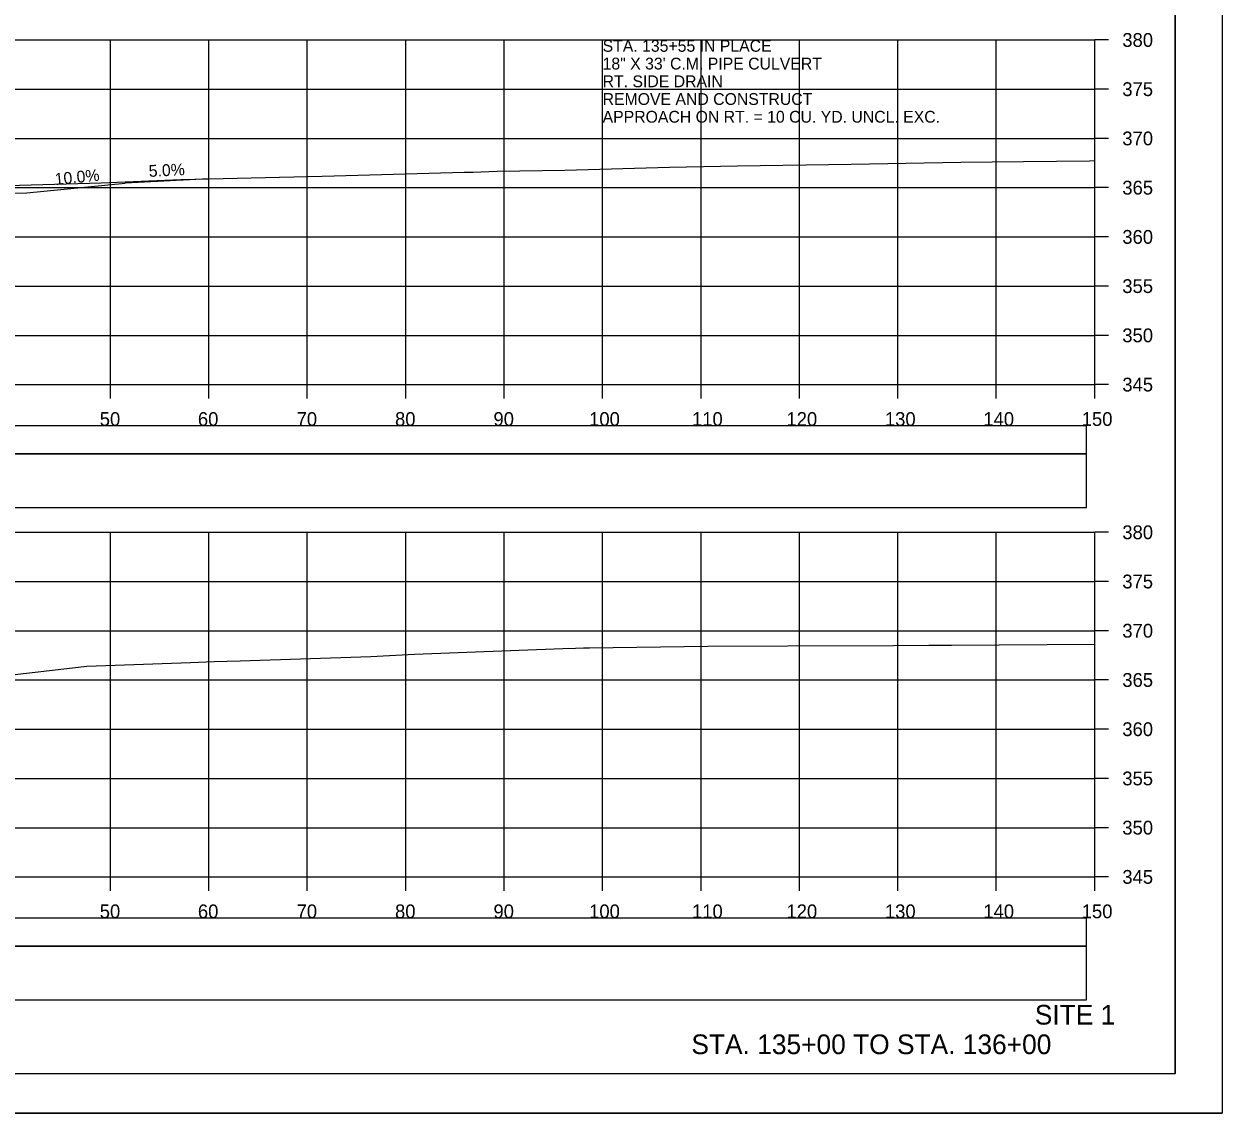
# Model space of a CAD drawing. Extents: x 1368122 to 1710785, y 373130 to 557566.
# Drawn here: x 1368730.1 to 1368851.8, y 378250.4 to 378361 of the extents above; entities that cross this region are included whole.
import ezdxf

# ---------------------------------------------------------------- set-up
doc = ezdxf.new("R2010")
doc.units = 0
for name, color, linetype in [('R_Alt Surface', 7, 'Continuous'), ('R_Axis', 7, 'Continuous'), ('R_Axis Annot', 7, 'Continuous'), ('R_Border', 7, 'Continuous'), ('R_Draft', 7, 'Continuous'), ('R_Drive', 7, 'Continuous'), ('R_Exist Surface', 7, 'Continuous'), ('R_Grid', 7, 'Continuous'), ('R_No Plot', 7, 'Continuous'), ('R_Water Annot', 7, 'Continuous'), ('R_Xsect Elev', 7, 'Continuous')]:
    doc.layers.add(name, color=color, linetype=linetype)

msp = doc.modelspace()

# ---------------------------------------------------------------- linework, layer by layer
for points in [[(1368539.73, 378311.95), (1368838.03, 378311.95), (1368838.03, 378317.36), (1368539.73, 378317.36)], [(1368539.73, 378261.95), (1368838.03, 378261.95), (1368838.03, 378267.36), (1368539.73, 378267.36)]]:
    msp.add_lwpolyline(points, close=True)
at = {"layer": 'R_Alt Surface'}
for points in [[(1368539.73, 378317.41), (1368838.03, 378317.41), (1368838.03, 378320.23), (1368539.73, 378320.23)], [(1368539.73, 378267.41), (1368838.03, 378267.41), (1368838.03, 378270.23), (1368539.73, 378270.23)]]:
    msp.add_lwpolyline(points, close=True, dxfattribs=at)
at = {"layer": 'R_Axis'}
for p, q in [((1368838.88, 378324.42), (1368838.88, 378359.42)), ((1368840.28, 378359.42), (1368838.88, 378359.42)), ((1368840.28, 378354.42), (1368838.88, 378354.42)), ((1368840.28, 378349.42), (1368838.88, 378349.42)), ((1368840.28, 378344.42), (1368838.88, 378344.42)), ((1368840.28, 378339.42), (1368838.88, 378339.42)), ((1368840.28, 378334.42), (1368838.88, 378334.42)), ((1368840.28, 378329.42), (1368838.88, 378329.42)), ((1368538.88, 378324.42), (1368838.88, 378324.42)), ((1368738.88, 378323.02), (1368738.88, 378324.42)), ((1368748.88, 378323.02), (1368748.88, 378324.42)), ((1368758.88, 378323.02), (1368758.88, 378324.42)), ((1368768.88, 378323.02), (1368768.88, 378324.42)), ((1368778.88, 378323.02), (1368778.88, 378324.42)), ((1368788.88, 378323.02), (1368788.88, 378324.42)), ((1368798.88, 378323.02), (1368798.88, 378324.42)), ((1368808.88, 378323.02), (1368808.88, 378324.42)), ((1368818.88, 378323.02), (1368818.88, 378324.42)), ((1368828.88, 378323.02), (1368828.88, 378324.42)), ((1368838.88, 378323.02), (1368838.88, 378324.42)), ((1368840.28, 378324.42), (1368838.88, 378324.42)), ((1368838.88, 378274.42), (1368838.88, 378309.42)), ((1368840.28, 378309.42), (1368838.88, 378309.42)), ((1368840.28, 378304.42), (1368838.88, 378304.42)), ((1368840.28, 378299.42), (1368838.88, 378299.42)), ((1368840.28, 378294.42), (1368838.88, 378294.42)), ((1368840.28, 378289.42), (1368838.88, 378289.42)), ((1368840.28, 378284.42), (1368838.88, 378284.42)), ((1368840.28, 378279.42), (1368838.88, 378279.42)), ((1368538.88, 378274.42), (1368838.88, 378274.42)), ((1368738.88, 378273.02), (1368738.88, 378274.42)), ((1368748.88, 378273.02), (1368748.88, 378274.42)), ((1368758.88, 378273.02), (1368758.88, 378274.42)), ((1368768.88, 378273.02), (1368768.88, 378274.42)), ((1368778.88, 378273.02), (1368778.88, 378274.42)), ((1368788.88, 378273.02), (1368788.88, 378274.42)), ((1368798.88, 378273.02), (1368798.88, 378274.42)), ((1368808.88, 378273.02), (1368808.88, 378274.42)), ((1368818.88, 378273.02), (1368818.88, 378274.42)), ((1368828.88, 378273.02), (1368828.88, 378274.42)), ((1368838.88, 378273.02), (1368838.88, 378274.42)), ((1368840.28, 378274.42), (1368838.88, 378274.42))]:
    msp.add_line(p, q, dxfattribs=at)
at = {"layer": 'R_Border'}
for q in [(1368847.06, 378459.88), (1368530.88, 378254.42)]:
    msp.add_line((1368847.06, 378254.42), q, dxfattribs=at)
at = {"layer": 'R_Drive'}
for p, q in [((1368748.88, 378345.31), (1368740.38, 378344.89)), ((1368730.38, 378343.89), (1368740.38, 378344.89)), ((1368718.38, 378343.65), (1368730.38, 378343.89))]:
    msp.add_line(p, q, dxfattribs=at)
at = {"layer": 'R_Exist Surface'}
for points in [[(1368728.46, 378344.64), (1368737.93, 378344.92), (1368746.04, 378345.25), (1368753.19, 378345.41), (1368760.39, 378345.59), (1368767.65, 378345.8), (1368774.82, 378345.98), (1368775.74, 378346.01), (1368778.17, 378346.08), (1368785.04, 378346.2), (1368795.67, 378346.49), (1368802.58, 378346.62), (1368814.13, 378346.82), (1368825.27, 378347), (1368831.63, 378347.07), (1368838.36, 378347.16), (1368838.88, 378347.17)], [(1368728.88, 378294.94), (1368736.48, 378295.81), (1368747.02, 378296.21), (1368749.4, 378296.29), (1368752.07, 378296.37), (1368765.34, 378296.79), (1368769.78, 378297.04), (1368784.83, 378297.61), (1368786.12, 378297.66), (1368786.94, 378297.69), (1368787.55, 378297.7), (1368799.56, 378297.86), (1368807.65, 378297.88), (1368818.43, 378297.92), (1368822.03, 378297.94), (1368824.34, 378297.94), (1368838.88, 378298.06)]]:
    msp.add_lwpolyline(points, dxfattribs=at)
at = {"layer": 'R_Grid'}
for p, q in [((1368538.88, 378359.42), (1368838.88, 378359.42)), ((1368738.88, 378324.42), (1368738.88, 378359.42)), ((1368748.88, 378324.42), (1368748.88, 378359.42)), ((1368758.88, 378324.42), (1368758.88, 378359.42)), ((1368768.88, 378324.42), (1368768.88, 378359.42)), ((1368778.88, 378324.42), (1368778.88, 378359.42)), ((1368788.88, 378324.42), (1368788.88, 378359.42)), ((1368798.88, 378324.42), (1368798.88, 378359.42)), ((1368808.88, 378324.42), (1368808.88, 378359.42)), ((1368818.88, 378324.42), (1368818.88, 378359.42)), ((1368828.88, 378324.42), (1368828.88, 378359.42)), ((1368838.88, 378324.42), (1368838.88, 378359.42)), ((1368538.88, 378354.42), (1368838.88, 378354.42)), ((1368538.88, 378349.42), (1368838.88, 378349.42)), ((1368538.88, 378344.42), (1368838.88, 378344.42)), ((1368538.88, 378339.42), (1368838.88, 378339.42)), ((1368538.88, 378334.42), (1368838.88, 378334.42)), ((1368538.88, 378329.42), (1368838.88, 378329.42)), ((1368538.88, 378324.42), (1368838.88, 378324.42)), ((1368538.88, 378309.42), (1368838.88, 378309.42)), ((1368738.88, 378274.42), (1368738.88, 378309.42)), ((1368748.88, 378274.42), (1368748.88, 378309.42)), ((1368758.88, 378274.42), (1368758.88, 378309.42)), ((1368768.88, 378274.42), (1368768.88, 378309.42)), ((1368778.88, 378274.42), (1368778.88, 378309.42)), ((1368788.88, 378274.42), (1368788.88, 378309.42)), ((1368798.88, 378274.42), (1368798.88, 378309.42)), ((1368808.88, 378274.42), (1368808.88, 378309.42)), ((1368818.88, 378274.42), (1368818.88, 378309.42)), ((1368828.88, 378274.42), (1368828.88, 378309.42)), ((1368838.88, 378274.42), (1368838.88, 378309.42)), ((1368538.88, 378304.42), (1368838.88, 378304.42)), ((1368538.88, 378299.42), (1368838.88, 378299.42)), ((1368538.88, 378294.42), (1368838.88, 378294.42)), ((1368538.88, 378289.42), (1368838.88, 378289.42)), ((1368538.88, 378284.42), (1368838.88, 378284.42)), ((1368538.88, 378279.42), (1368838.88, 378279.42)), ((1368538.88, 378274.42), (1368838.88, 378274.42))]:
    msp.add_line(p, q, dxfattribs=at)
at = {"layer": 'R_No Plot'}
msp.add_line((1368518.48, 378250.44), (1368851.81, 378250.44), dxfattribs=at)
for points in [[(1368518.47, 378463.78), (1368851.81, 378463.78), (1368851.81, 378250.44), (1368518.47, 378250.44)], [(1368764.8, 378459.88), (1368784.42, 378459.88), (1368784.42, 378450), (1368800.53, 378450), (1368823.73, 378450), (1368823.85, 378421.84), (1368847.06, 378421.84), (1368847.06, 378254.42), (1368530.88, 378254.42), (1368530.88, 378459.88)]]:
    msp.add_lwpolyline(points, close=True, dxfattribs=at)

# ---------------------------------------------------------------- texts
at = {"layer": 'R_Axis Annot'}
for s, p in [('380', (1368841.68, 378358.72)), ('375', (1368841.68, 378353.72)), ('370', (1368841.68, 378348.72)), ('365', (1368841.68, 378343.72)), ('360', (1368841.68, 378338.72)), ('355', (1368841.68, 378333.72)), ('350', (1368841.68, 378328.72)), ('345', (1368841.68, 378323.72)), ('50', (1368737.79, 378320.22)), ('60', (1368747.76, 378320.22)), ('70', (1368757.79, 378320.22)), ('80', (1368767.79, 378320.22)), ('90', (1368777.79, 378320.22)), ('100', (1368787.51, 378320.22)), ('110', (1368797.96, 378320.22)), ('120', (1368807.56, 378320.22)), ('130', (1368817.56, 378320.22)), ('140', (1368827.56, 378320.22)), ('150', (1368837.56, 378320.22)), ('380', (1368841.68, 378308.72)), ('375', (1368841.68, 378303.72)), ('370', (1368841.68, 378298.72)), ('365', (1368841.68, 378293.72)), ('360', (1368841.68, 378288.72)), ('355', (1368841.68, 378283.72)), ('350', (1368841.68, 378278.72)), ('345', (1368841.68, 378273.72)), ('50', (1368737.79, 378270.22)), ('60', (1368747.76, 378270.22)), ('70', (1368757.79, 378270.22)), ('80', (1368767.79, 378270.22)), ('90', (1368777.79, 378270.22)), ('100', (1368787.51, 378270.22)), ('110', (1368797.96, 378270.22)), ('120', (1368807.56, 378270.22)), ('130', (1368817.56, 378270.22)), ('140', (1368827.56, 378270.22)), ('150', (1368837.56, 378270.22))]:
    msp.add_text(s, height=1.4, dxfattribs=at).set_placement(p)
at = {"layer": 'R_Draft'}
for s, p in [('SITE 1', (1368832.79, 378259.42)), ('STA. 135+00 TO STA. 136+00', (1368797.9, 378256.42))]:
    msp.add_text(s, height=2, dxfattribs=at).set_placement(p)
at = {"layer": 'R_Water Annot'}
for s, p in [('STA. 135+55 IN PLACE', (1368788.88, 378358.22)), ('18" X 33\' C.M. PIPE CULVERT', (1368788.88, 378356.42)), ('RT. SIDE DRAIN', (1368788.88, 378354.62)), ('REMOVE AND CONSTRUCT', (1368788.88, 378352.82)), ('APPROACH ON RT. = 10 CU. YD. UNCL. EXC.', (1368788.88, 378351.02))]:
    msp.add_text(s, height=1.2, dxfattribs=at).set_placement(p)
at = {"layer": 'R_Xsect Elev'}
for s, rotation, p in [('5.0%', 2.8488, (1368742.8, 378345.51)), ('10.0%', 5.7106, (1368733.28, 378344.68))]:
    msp.add_text(s, height=1.2, rotation=rotation, dxfattribs=at).set_placement(p)

doc.saveas('drawing.dxf')
